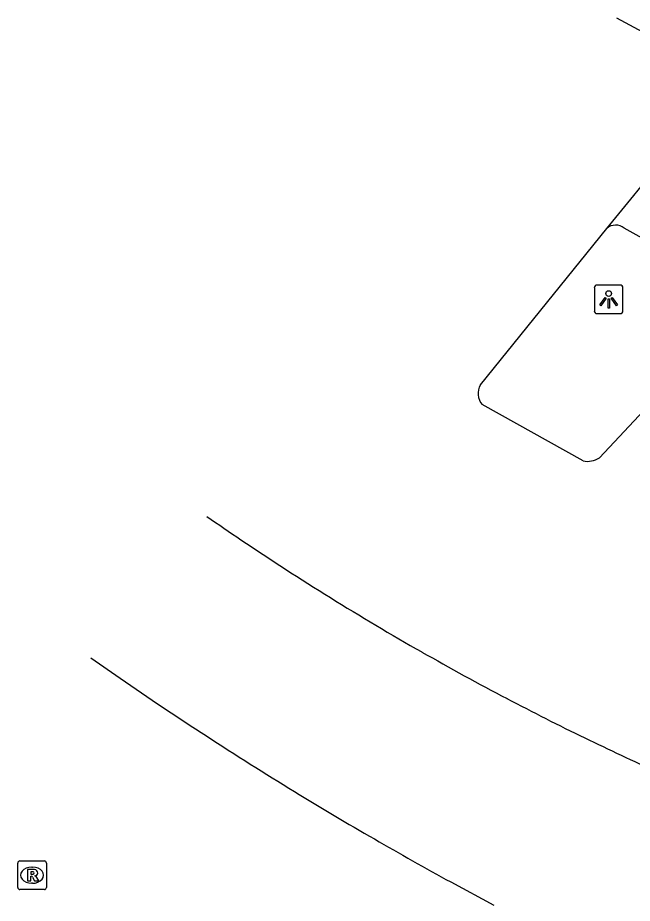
# Model space of a CAD drawing. Extents: x 160676 to 161153, y 383244 to 383713.
# Drawn here: x 160730.41 to 160751.8, y 383614.83 to 383645.67 of the extents above; entities that cross this region are included whole.
import ezdxf

# ---------------------------------------------------------------- set-up
doc = ezdxf.new("R2010")
doc.units = 0
for name, color, linetype in [('IMGEO_Fietspad_gesloten', 7, 'Continuous'), ('IMGEO_Lichtpunt', 7, 'Continuous'), ('IMGEO_OVBaan_gesloten', 7, 'Continuous'), ('IMGEO_Rijbaan_lokaal_gesloten', 7, 'Continuous'), ('IMGEO_Rioolput', 7, 'Continuous')]:
    doc.layers.add(name, color=color, linetype=linetype)

msp = doc.modelspace()

# ---------------------------------------------------------------- linework, layer by layer
at = {"layer": 'IMGEO_Fietspad_gesloten'}
msp.add_lwpolyline([(160755.403, 383636.174), (160751.521, 383638.334)], dxfattribs=at)
msp.add_arc((160751.22, 383637.974), 0.469, 50.1383, 130.6181, dxfattribs=at)
at = {"layer": 'IMGEO_Lichtpunt'}
for p, q in [((160751.384, 383636.358), (160750.576, 383636.358)), ((160751.384, 383636.358), (160750.576, 383636.358)), ((160750.482, 383636.263), (160750.482, 383635.456)), ((160750.482, 383636.263), (160750.482, 383635.456)), ((160751.478, 383635.456), (160751.478, 383636.263)), ((160751.478, 383635.456), (160751.478, 383636.263)), ((160750.576, 383635.362), (160751.384, 383635.362)), ((160750.576, 383635.362), (160751.384, 383635.362))]:
    msp.add_line(p, q, dxfattribs=at)
for points in [[(160750.856, 383635.927), (160750.895, 383635.899), (160750.707, 383635.637), (160750.669, 383635.664), (160750.856, 383635.927)], [(160750.958, 383635.879), (160751.005, 383635.879), (160751.005, 383635.557), (160750.958, 383635.557), (160750.958, 383635.879)], [(160751.068, 383635.899), (160751.106, 383635.926), (160751.293, 383635.664), (160751.254, 383635.636), (160751.068, 383635.899)]]:
    msp.add_lwpolyline(points, dxfattribs=at)
msp.add_circle((160750.981, 383636.061), 0.0994, dxfattribs=at)
for centre, start, end in [((160750.576, 383636.263), 90, 180), ((160750.576, 383636.263), 90, 180), ((160751.384, 383636.263), 0, 90), ((160751.384, 383636.263), 0, 90), ((160750.576, 383635.456), 180, 270), ((160750.576, 383635.456), 180, 270), ((160751.384, 383635.456), 270, 0), ((160751.384, 383635.456), 270, 360)]:
    msp.add_arc(centre, 0.0946, start, end, dxfattribs=at)
at = {"layer": 'IMGEO_OVBaan_gesloten'}
for points in [[(160732.957, 383623.376), (160733.973, 383622.667)], [(160745.485, 383615.571), (160746.982, 383614.763)]]:
    msp.add_lwpolyline(points, dxfattribs=at)
for centre, radius, start, end in [((160794.259, 383710.594), 100.257, 235.16978, 235.99056), ((160792.467, 383707.905), 97.025, 235.9793, 240.35583), ((160791.624, 383706.242), 95.163, 240.30172, 242.33665), ((160810.022, 383733.071), 134.062, 235.44014, 238.53271), ((160795.307, 383713.273), 103.101, 242.33801, 244.0256), ((160793.68, 383710.273), 99.69, 244.11109, 245.72172), ((160806.621, 383727.566), 127.591, 238.54501, 240.00045), ((160806.414, 383726.83), 126.85, 239.91514, 241.29367)]:
    msp.add_arc(centre, radius, start, end, dxfattribs=at)
at = {"layer": 'IMGEO_Rijbaan_lokaal_gesloten'}
for points in [[(160751.25, 383645.665), (160752.304, 383645.091)], [(160750.915, 383638.33), (160752.943, 383640.808)], [(160746.523, 383632.883), (160750.915, 383638.33)], [(160755.463, 383635.475), (160750.659, 383630.342)], [(160750.093, 383630.237), (160746.582, 383632.194)]]:
    msp.add_lwpolyline(points, dxfattribs=at)
for centre, radius, start, end in [((160746.994, 383632.576), 0.562, 146.9214, 222.8674), ((160750.254, 383630.944), 0.726, 257.1407, 303.8785)]:
    msp.add_arc(centre, radius, start, end, dxfattribs=at)
at = {"layer": 'IMGEO_Rioolput'}
for p, q in [((160730.41, 383615.38), (160730.41, 383616.232)), ((160730.485, 383616.306), (160731.337, 383616.306)), ((160731.411, 383616.232), (160731.411, 383615.38)), ((160730.898, 383616.086), (160730.923, 383616.086)), ((160731.337, 383615.306), (160730.485, 383615.306)), ((160730.921, 383615.526), (160730.896, 383615.526))]:
    msp.add_line(p, q, dxfattribs=at)
for points in [[(160730.41, 383615.38), (160730.41, 383616.232)], [(160730.485, 383616.306), (160731.337, 383616.306)], [(160731.411, 383616.232), (160731.411, 383615.38)], [(160730.999, 383616.004), (160730.747, 383616.006), (160730.747, 383615.606)], [(160730.925, 383615.925), (160730.871, 383615.925), (160730.871, 383615.844)], [(160730.747, 383615.606), (160730.871, 383615.606), (160730.871, 383615.768), (160730.882, 383615.768)], [(160730.871, 383615.844), (160730.923, 383615.844)], [(160730.929, 383615.739), (160731, 383615.606), (160731.14, 383615.606), (160731.075, 383615.732)], [(160731.337, 383615.306), (160730.485, 383615.306)]]:
    msp.add_lwpolyline(points, dxfattribs=at)
for centre, radius, start, end in [((160730.487, 383616.23), 0.0765, 91.552, 178.448), ((160730.487, 383616.23), 0.0765, 91.552, 178.448), ((160731.335, 383616.23), 0.0765, 1.552, 88.448), ((160731.335, 383616.23), 0.0765, 1.552, 88.448), ((160730.931, 383615.829), 0.0964, 77.0061, 93.1865), ((160730.945, 383615.886), 0.0378, 276.6634, 79.6772), ((160730.998, 383615.894), 0.109, 350.3612, 89.416), ((160730.881, 383615.715), 0.0533, 26.0293, 88.6989), ((160730.907, 383616.033), 0.19, 274.7715, 282.9687), ((160730.996, 383615.894), 0.112, 277.5842, 350.9817), ((160730.98, 383615.679), 0.108, 29.5134, 73.7905), ((160730.487, 383615.382), 0.0765, 181.552, 268.448), ((160730.487, 383615.382), 0.0765, 181.552, 268.448), ((160731.335, 383615.382), 0.0765, 271.552, 358.448), ((160731.335, 383615.382), 0.0765, 271.552, 358.448)]:
    msp.add_arc(centre, radius, start, end, dxfattribs=at)
for centre, major_axis, ratio, start_param, end_param in [((160730.897, 383615.806), (-0.387, 0.002), 0.722429, 4.712389, 7.853982), ((160730.922, 383615.806), (-0.39, 0.002), 0.717154, 1.570796, 4.712389)]:
    msp.add_ellipse(centre, major_axis=major_axis, ratio=ratio, start_param=start_param, end_param=end_param, dxfattribs=at)

doc.saveas('drawing.dxf')
